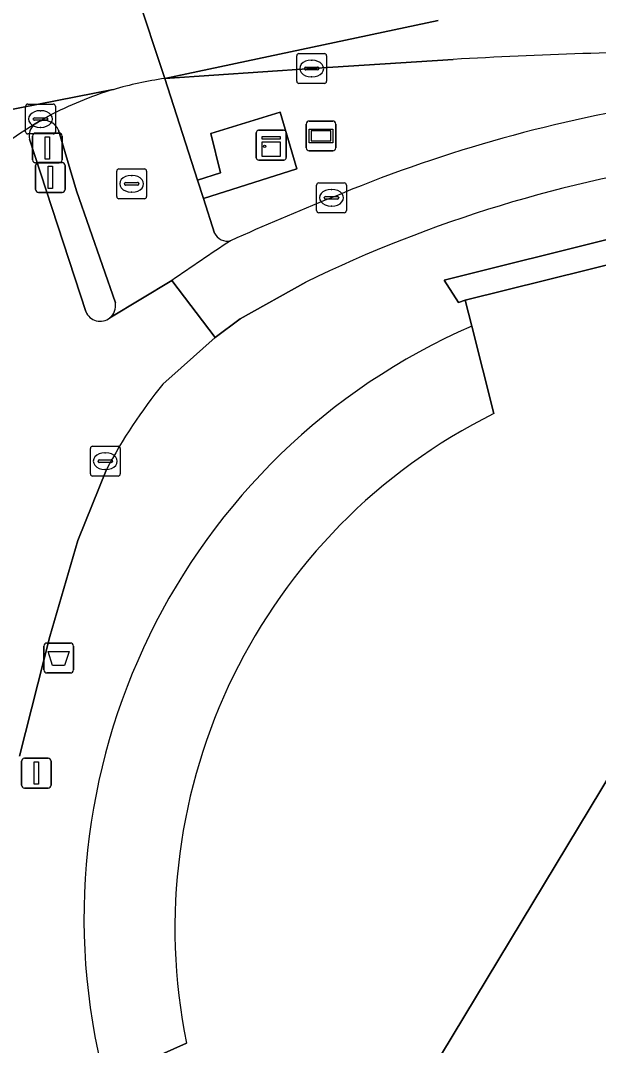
# Model space of a CAD drawing. Extents: x 160856 to 161310, y 384024 to 384878.
# Drawn here: x 160874.49 to 160893.85, y 384810.61 to 384844.97 of the extents above; entities that cross this region are included whole.
import ezdxf

# ---------------------------------------------------------------- set-up
doc = ezdxf.new("R2010")
doc.units = 0
for name, color, linetype in [('IMGEO_Afvalbak', 7, 'Continuous'), ('IMGEO_Drukknoppaal', 7, 'Continuous'), ('IMGEO_Erf', 7, 'Continuous'), ('IMGEO_Fietspad_gesloten', 7, 'Continuous'), ('IMGEO_Kast', 7, 'Continuous'), ('IMGEO_Kolk', 7, 'Continuous'), ('IMGEO_Lichtmast', 7, 'Continuous'), ('IMGEO_Pand', 7, 'Continuous'), ('IMGEO_Pand_overbouw', 7, 'Continuous'), ('IMGEO_Reclamebord', 7, 'Continuous'), ('IMGEO_Rijbaan_lokaal_open', 7, 'Continuous'), ('IMGEO_Rijbaan_regionaal_gesloten', 7, 'Continuous'), ('IMGEO_Rioolput', 7, 'Continuous'), ('IMGEO_Verkeerseiland_gesloten', 7, 'Continuous'), ('IMGEO_Verkeerseiland_groen', 7, 'Continuous'), ('IMGEO_Verkeersregelinstallatiepaal', 7, 'Continuous'), ('IMGEO_Voetpad_open', 7, 'Continuous')]:
    doc.layers.add(name, color=color, linetype=linetype)

msp = doc.modelspace()

# ---------------------------------------------------------------- linework, layer by layer
at = {"layer": 'IMGEO_Afvalbak'}
for p, q in [((160875.366, 384824.102), (160876.156, 384824.102)), ((160876.156, 384824.102), (160875.366, 384824.102)), ((160875.266, 384823.202), (160875.266, 384824.002)), ((160875.266, 384824.002), (160875.266, 384823.202)), ((160876.256, 384824.002), (160876.256, 384823.202)), ((160876.256, 384823.202), (160876.256, 384824.002)), ((160876.156, 384823.102), (160875.366, 384823.102)), ((160875.366, 384823.102), (160876.156, 384823.102))]:
    msp.add_line(p, q, dxfattribs=at)
msp.add_lwpolyline([(160875.409, 384823.816), (160876.113, 384823.816), (160875.964, 384823.346), (160875.558, 384823.346), (160875.409, 384823.816)], dxfattribs=at)
for centre, start, end in [((160875.366, 384824.002), 90, 180), ((160875.366, 384824.002), 90, 180), ((160876.156, 384824.002), 0, 90), ((160876.156, 384824.002), 360, 90), ((160875.366, 384823.202), 180, 270), ((160875.366, 384823.202), 180, 270), ((160876.156, 384823.202), 270, 0), ((160876.156, 384823.202), 270, 0)]:
    msp.add_arc(centre, 0.1, start, end, dxfattribs=at)
at = {"layer": 'IMGEO_Drukknoppaal'}
for p, q in [((160875.09, 384840.207), (160875.88, 384840.207)), ((160875.88, 384840.207), (160875.09, 384840.207)), ((160874.99, 384839.307), (160874.99, 384840.107)), ((160874.99, 384840.107), (160874.99, 384839.307)), ((160875.98, 384840.107), (160875.98, 384839.307)), ((160875.98, 384839.307), (160875.98, 384840.107)), ((160875.88, 384839.207), (160875.09, 384839.207)), ((160875.09, 384839.207), (160875.88, 384839.207))]:
    msp.add_line(p, q, dxfattribs=at)
msp.add_lwpolyline([(160875.41, 384840.082), (160875.56, 384840.082), (160875.56, 384839.332), (160875.41, 384839.332), (160875.41, 384840.082)], dxfattribs=at)
for centre, start, end in [((160875.09, 384840.107), 90, 180), ((160875.09, 384840.107), 90, 180), ((160875.88, 384840.107), 0, 90), ((160875.88, 384840.107), 360, 90), ((160875.09, 384839.307), 180, 270), ((160875.09, 384839.307), 180, 270), ((160875.88, 384839.307), 270, 0), ((160875.88, 384839.307), 270, 0)]:
    msp.add_arc(centre, 0.1, start, end, dxfattribs=at)
at = {"layer": 'IMGEO_Erf'}
msp.add_lwpolyline([(160961.197, 384839.783), (160936.502, 384833.624), (160932.413, 384832.61), (160896.629, 384823.652), (160888.199, 384809.678), (160887.275, 384809.297), (160905.032, 384808.21), (160908.857, 384799.197), (160924.302, 384798.324), (160924.223, 384796.935), (160953.576, 384795.276), (160956.275, 384793.744), (160958.566, 384819.819)], dxfattribs=at)
at = {"layer": 'IMGEO_Fietspad_gesloten'}
for points in [[(160876.675, 384835.215), (160874.782, 384840.989)], [(160879.25, 384832.777), (160879.864, 384833.328), (160881, 384834.347), (160879.553, 384836.254), (160877.477, 384835.001)], [(160879.553, 384836.254), (160881, 384834.347), (160881.846, 384834.966), (160884.042, 384836.198)], [(160874.452, 384820.308), (160875.469, 384824.323), (160876.402, 384827.545), (160877.365, 384829.915)]]:
    msp.add_lwpolyline(points, dxfattribs=at)
for centre, radius, start, end in [((160903.366, 384795.21), 47.548, 99.0624, 112.8505), ((160883.601, 384827.839), 16.162, 122.2647, 140.9298), ((160875.283, 384841.098), 0.513, 127.2129, 192.2347), ((160903.589, 384796.102), 44.607, 98.0079, 115.9896), ((160917.182, 384758.761), 86.514, 111.90812, 114.34163), ((160916.269, 384783.994), 63.869, 122.95813, 125.09056), ((160877.155, 384835.403), 0.515, 201.3689, 308.7504), ((160892.837, 384821.777), 17.481, 141.0049, 152.2549)]:
    msp.add_arc(centre, radius, start, end, dxfattribs=at)
at = {"layer": 'IMGEO_Kast'}
for p, q in [((160882.383, 384840.364), (160882.383, 384841.205)), ((160882.383, 384841.205), (160882.383, 384840.364)), ((160882.458, 384841.289), (160883.299, 384841.289)), ((160883.299, 384841.289), (160882.458, 384841.289)), ((160883.383, 384841.214), (160883.383, 384840.373)), ((160883.383, 384840.373), (160883.383, 384841.214)), ((160883.308, 384840.289), (160882.467, 384840.289)), ((160882.467, 384840.289), (160883.308, 384840.289))]:
    msp.add_line(p, q, dxfattribs=at)
for points in [[(160882.578, 384841.079), (160883.178, 384841.079), (160883.178, 384840.994), (160882.578, 384840.994), (160882.578, 384841.079)], [(160882.578, 384840.904), (160883.178, 384840.904), (160883.178, 384840.415), (160882.578, 384840.415), (160882.578, 384840.904)]]:
    msp.add_lwpolyline(points, dxfattribs=at)
msp.add_circle((160882.662, 384840.753), 0.0377, dxfattribs=at)
for centre, start, end in [((160882.461, 384841.211), 92.4484, 184.2845), ((160882.461, 384841.211), 92.4484, 184.2845), ((160883.305, 384841.211), 2.4484, 94.2845), ((160883.305, 384841.211), 2.4484, 94.2845), ((160882.461, 384840.367), 182.4484, 274.2845), ((160882.461, 384840.367), 182.4484, 274.2845), ((160883.305, 384840.367), 272.4484, 4.2845), ((160883.305, 384840.367), 272.4484, 4.2845)]:
    msp.add_arc(centre, 0.0779, start, end, dxfattribs=at)
at = {"layer": 'IMGEO_Kolk'}
for p, q in [((160883.738, 384842.932), (160883.738, 384843.784)), ((160883.813, 384843.858), (160884.665, 384843.858)), ((160884.226, 384843.638), (160884.251, 384843.638)), ((160884.739, 384843.784), (160884.739, 384842.932)), ((160883.997, 384843.352), (160883.997, 384843.364)), ((160884.435, 384843.315), (160884.037, 384843.315)), ((160884.04, 384843.401), (160884.438, 384843.401)), ((160884.481, 384843.364), (160884.481, 384843.352)), ((160884.249, 384843.078), (160884.224, 384843.078)), ((160884.665, 384842.858), (160883.813, 384842.858)), ((160874.655, 384841.24), (160874.655, 384842.092)), ((160874.73, 384842.166), (160875.582, 384842.166)), ((160875.143, 384841.946), (160875.168, 384841.946)), ((160875.656, 384842.092), (160875.656, 384841.24)), ((160874.914, 384841.66), (160874.914, 384841.672)), ((160875.352, 384841.623), (160874.954, 384841.623)), ((160874.957, 384841.709), (160875.355, 384841.709)), ((160875.398, 384841.672), (160875.398, 384841.66)), ((160875.166, 384841.386), (160875.141, 384841.386)), ((160875.582, 384841.166), (160874.73, 384841.166)), ((160884.476, 384839.527), (160885.328, 384839.527)), ((160884.401, 384838.601), (160884.401, 384839.453)), ((160884.889, 384839.307), (160884.914, 384839.307)), ((160885.402, 384839.453), (160885.402, 384838.601)), ((160884.66, 384839.021), (160884.66, 384839.033)), ((160885.098, 384838.984), (160884.7, 384838.984)), ((160884.703, 384839.07), (160885.101, 384839.07)), ((160885.144, 384839.033), (160885.144, 384839.021)), ((160885.328, 384838.527), (160884.476, 384838.527)), ((160884.912, 384838.747), (160884.887, 384838.747)), ((160876.824, 384829.772), (160876.824, 384830.624)), ((160876.899, 384830.698), (160877.751, 384830.698)), ((160877.825, 384830.624), (160877.825, 384829.772)), ((160877.126, 384830.241), (160877.524, 384830.241)), ((160877.312, 384830.478), (160877.337, 384830.478)), ((160877.083, 384830.192), (160877.083, 384830.204)), ((160877.521, 384830.155), (160877.123, 384830.155)), ((160877.335, 384829.918), (160877.31, 384829.918)), ((160877.567, 384830.204), (160877.567, 384830.192)), ((160877.751, 384829.698), (160876.899, 384829.698))]:
    msp.add_line(p, q, dxfattribs=at)
for points in [[(160883.738, 384842.932), (160883.738, 384843.784)], [(160883.813, 384843.858), (160884.665, 384843.858)], [(160884.739, 384843.784), (160884.739, 384842.932)], [(160884.665, 384842.858), (160883.813, 384842.858)], [(160874.655, 384841.24), (160874.655, 384842.092)], [(160874.73, 384842.166), (160875.582, 384842.166)], [(160875.656, 384842.092), (160875.656, 384841.24)], [(160875.582, 384841.166), (160874.73, 384841.166)], [(160884.476, 384839.527), (160885.328, 384839.527)], [(160884.401, 384838.601), (160884.401, 384839.453)], [(160885.402, 384839.453), (160885.402, 384838.601)], [(160885.328, 384838.527), (160884.476, 384838.527)], [(160876.824, 384829.772), (160876.824, 384830.624)], [(160876.899, 384830.698), (160877.751, 384830.698)], [(160877.825, 384830.624), (160877.825, 384829.772)], [(160877.751, 384829.698), (160876.899, 384829.698)]]:
    msp.add_lwpolyline(points, dxfattribs=at)
for centre, radius, start, end in [((160883.815, 384843.782), 0.0765, 91.552, 178.448), ((160883.815, 384843.782), 0.0765, 91.552, 178.448), ((160884.663, 384843.782), 0.0765, 1.552, 88.448), ((160884.663, 384843.782), 0.0765, 1.552, 88.448), ((160884.037, 384843.361), 0.0403, 85.8775, 175.7526), ((160884.034, 384843.351), 0.0366, 178.938, 274.7102), ((160884.438, 384843.358), 0.043, 264.8664, 352.4533), ((160884.442, 384843.363), 0.0386, 1.7309, 96.639), ((160883.815, 384842.934), 0.0765, 181.552, 268.448), ((160883.815, 384842.934), 0.0765, 181.552, 268.448), ((160884.663, 384842.934), 0.0765, 271.552, 358.448), ((160884.663, 384842.934), 0.0765, 271.552, 358.448), ((160874.732, 384842.09), 0.0765, 91.552, 178.448), ((160874.732, 384842.09), 0.0765, 91.552, 178.448), ((160875.58, 384842.09), 0.0765, 1.552, 88.448), ((160875.58, 384842.09), 0.0765, 1.552, 88.448), ((160874.954, 384841.669), 0.0403, 85.8775, 175.7526), ((160874.951, 384841.659), 0.0366, 178.938, 274.7102), ((160875.355, 384841.666), 0.043, 264.8664, 352.4533), ((160875.359, 384841.671), 0.0386, 1.7309, 96.639), ((160874.732, 384841.242), 0.0765, 181.552, 268.448), ((160874.732, 384841.242), 0.0765, 181.552, 268.448), ((160875.58, 384841.242), 0.0765, 271.552, 358.448), ((160875.58, 384841.242), 0.0765, 271.552, 358.448), ((160884.478, 384839.451), 0.0765, 91.552, 178.448), ((160884.478, 384839.451), 0.0765, 91.552, 178.448), ((160885.326, 384839.451), 0.0765, 1.552, 88.448), ((160885.326, 384839.451), 0.0765, 1.552, 88.448), ((160884.7, 384839.03), 0.0403, 85.8775, 175.7526), ((160884.697, 384839.02), 0.0366, 178.938, 274.7102), ((160885.101, 384839.027), 0.043, 264.8664, 352.4533), ((160885.105, 384839.032), 0.0386, 1.7309, 96.639), ((160884.478, 384838.603), 0.0765, 181.552, 268.448), ((160884.478, 384838.603), 0.0765, 181.552, 268.448), ((160885.326, 384838.603), 0.0765, 271.552, 358.448), ((160885.326, 384838.603), 0.0765, 271.552, 358.448), ((160876.901, 384830.622), 0.0765, 91.552, 178.448), ((160876.901, 384830.622), 0.0765, 91.552, 178.448), ((160877.749, 384830.622), 0.0765, 1.552, 88.448), ((160877.749, 384830.622), 0.0765, 1.552, 88.448), ((160877.123, 384830.201), 0.0403, 85.8775, 175.7526), ((160877.528, 384830.203), 0.0386, 1.7309, 96.639), ((160877.12, 384830.191), 0.0366, 178.938, 274.7102), ((160877.524, 384830.198), 0.043, 264.8664, 352.4533), ((160876.901, 384829.774), 0.0765, 181.552, 268.448), ((160876.901, 384829.774), 0.0765, 181.552, 268.448), ((160877.749, 384829.774), 0.0765, 271.552, 358.448), ((160877.749, 384829.774), 0.0765, 271.552, 358.448)]:
    msp.add_arc(centre, radius, start, end, dxfattribs=at)
for centre, major_axis, ratio, start_param, end_param in [((160884.225, 384843.358), (-0.387, 0.002), 0.722429, 4.712389, 7.853982), ((160884.25, 384843.358), (-0.39, 0.002), 0.717154, 1.570796, 4.712389), ((160875.142, 384841.666), (-0.387, 0.002), 0.722429, 4.712389, 7.853982), ((160875.167, 384841.666), (-0.39, 0.002), 0.717154, 1.570796, 4.712389), ((160884.888, 384839.027), (-0.387, 0.002), 0.722429, 4.712389, 7.853982), ((160884.913, 384839.027), (-0.39, 0.002), 0.717154, 1.570796, 4.712389), ((160877.311, 384830.198), (-0.387, 0.002), 0.722429, 4.712389, 7.853982), ((160877.336, 384830.198), (-0.39, 0.002), 0.717154, 1.570796, 4.712389)]:
    msp.add_ellipse(centre, major_axis=major_axis, ratio=ratio, start_param=start_param, end_param=end_param, dxfattribs=at)
at = {"layer": 'IMGEO_Lichtmast'}
for p, q in [((160874.518, 384819.344), (160874.518, 384820.144)), ((160874.518, 384820.144), (160874.518, 384819.344)), ((160874.618, 384820.244), (160875.408, 384820.244)), ((160875.408, 384820.244), (160874.618, 384820.244)), ((160875.508, 384820.144), (160875.508, 384819.344)), ((160875.508, 384819.344), (160875.508, 384820.144)), ((160875.408, 384819.244), (160874.618, 384819.244)), ((160874.618, 384819.244), (160875.408, 384819.244))]:
    msp.add_line(p, q, dxfattribs=at)
msp.add_lwpolyline([(160874.938, 384820.119), (160875.088, 384820.119), (160875.088, 384819.369), (160874.938, 384819.369), (160874.938, 384820.119)], dxfattribs=at)
for centre, start, end in [((160874.618, 384820.144), 90, 180), ((160874.618, 384820.144), 90, 180), ((160875.408, 384820.144), 0, 90), ((160875.408, 384820.144), 360, 90), ((160874.618, 384819.344), 180, 270), ((160874.618, 384819.344), 180, 270), ((160875.408, 384819.344), 270, 0), ((160875.408, 384819.344), 270, 0)]:
    msp.add_arc(centre, 0.1, start, end, dxfattribs=at)
at = {"layer": 'IMGEO_Pand'}
for points in [[(160932.413, 384832.61), (160931.083, 384837.943), (160929.872, 384842.794), (160926.541, 384844.679), (160921.769, 384843.497), (160921.689, 384843.63), (160912.72, 384841.407), (160913.06, 384840.194), (160908.926, 384839.16), (160908.602, 384840.363), (160889.382, 384835.598), (160889.602, 384834.728), (160890.345, 384831.795)], [(160880.046, 384810.689), (160877.299, 384809.467), (160876.56, 384809.138), (160878.06, 384805.492), (160887.275, 384809.297), (160888.199, 384809.678), (160896.629, 384823.652), (160932.413, 384832.61)]]:
    msp.add_lwpolyline(points, dxfattribs=at)
msp.add_arc((160898.928, 384814.541), 19.271, 116.4483, 191.5302, dxfattribs=at)
at = {"layer": 'IMGEO_Pand_overbouw'}
for points in [[(160890.345, 384831.795), (160889.602, 384834.728)], [(160877.299, 384809.467), (160880.046, 384810.689)]]:
    msp.add_lwpolyline(points, dxfattribs=at)
for centre, radius, start, end in [((160898.285, 384814.873), 21.671, 113.6196, 194.4449), ((160898.928, 384814.541), 19.271, 116.4483, 191.5302)]:
    msp.add_arc(centre, radius, start, end, dxfattribs=at)
at = {"layer": 'IMGEO_Reclamebord'}
for p, q in [((160884.155, 384841.599), (160884.945, 384841.599)), ((160884.945, 384841.599), (160884.155, 384841.599)), ((160884.055, 384840.699), (160884.055, 384841.499)), ((160884.055, 384841.499), (160884.055, 384840.699)), ((160885.045, 384841.499), (160885.045, 384840.699)), ((160885.045, 384840.699), (160885.045, 384841.499)), ((160884.945, 384840.599), (160884.155, 384840.599)), ((160884.155, 384840.599), (160884.945, 384840.599))]:
    msp.add_line(p, q, dxfattribs=at)
for points in [[(160884.156, 384841.331), (160884.944, 384841.331), (160884.944, 384840.867), (160884.156, 384840.867), (160884.156, 384841.331)], [(160884.221, 384841.266), (160884.221, 384840.932), (160884.879, 384840.932), (160884.879, 384841.266), (160884.221, 384841.266)]]:
    msp.add_lwpolyline(points, dxfattribs=at)
for centre, start, end in [((160884.155, 384841.499), 90, 180), ((160884.155, 384841.499), 90, 180), ((160884.945, 384841.499), 0, 90), ((160884.945, 384841.499), 360, 90), ((160884.155, 384840.699), 180, 270), ((160884.155, 384840.699), 180, 270), ((160884.945, 384840.699), 270, 0), ((160884.945, 384840.699), 270, 0)]:
    msp.add_arc(centre, 0.1, start, end, dxfattribs=at)
at = {"layer": 'IMGEO_Rijbaan_lokaal_open'}
msp.add_lwpolyline([(160888.476, 384844.968), (160879.317, 384843.024), (160884.239, 384843.358), (160888.981, 384843.664)], dxfattribs=at)
msp.add_arc((160899.776, 384649.926), 194.039, 90.62352, 93.18907, dxfattribs=at)
at = {"layer": 'IMGEO_Rijbaan_regionaal_gesloten'}
for points in [[(160912.426, 384858.058), (160896.829, 384853.569), (160890.991, 384852.122), (160877.288, 384849.145), (160878.351, 384845.96), (160879.317, 384843.024), (160888.476, 384844.968)], [(160879.317, 384843.024), (160878.351, 384845.96), (160877.288, 384849.145), (160872.902, 384848.21), (160868.218, 384847.236), (160866.232, 384846.852)], [(160877.588, 384842.65), (160860.695, 384839.343)], [(160860.695, 384839.343), (160877.588, 384842.65)], [(160874.973, 384841.506), (160875.087, 384841.572), (160875.418, 384841.757)]]:
    msp.add_lwpolyline(points, dxfattribs=at)
for centre, radius, start, end in [((160880.893, 384831.555), 11.576, 97.8236, 106.5876), ((160880.92, 384831.47), 11.666, 106.5958, 118.1405), ((160883.601, 384827.839), 16.162, 122.2647, 140.9298)]:
    msp.add_arc(centre, radius, start, end, dxfattribs=at)
at = {"layer": 'IMGEO_Rioolput'}
for p, q in [((160877.708, 384839.069), (160877.708, 384839.921)), ((160877.783, 384839.995), (160878.635, 384839.995)), ((160878.709, 384839.921), (160878.709, 384839.069)), ((160877.967, 384839.489), (160877.967, 384839.501)), ((160878.01, 384839.538), (160878.408, 384839.538)), ((160878.196, 384839.775), (160878.221, 384839.775)), ((160878.451, 384839.501), (160878.451, 384839.489)), ((160878.405, 384839.452), (160878.007, 384839.452)), ((160878.219, 384839.215), (160878.194, 384839.215)), ((160878.635, 384838.995), (160877.783, 384838.995))]:
    msp.add_line(p, q, dxfattribs=at)
for points in [[(160877.708, 384839.069), (160877.708, 384839.921)], [(160877.783, 384839.995), (160878.635, 384839.995)], [(160878.709, 384839.921), (160878.709, 384839.069)], [(160878.635, 384838.995), (160877.783, 384838.995)]]:
    msp.add_lwpolyline(points, dxfattribs=at)
for centre, radius, start, end in [((160877.785, 384839.919), 0.0765, 91.552, 178.448), ((160877.785, 384839.919), 0.0765, 91.552, 178.448), ((160878.633, 384839.919), 0.0765, 1.552, 88.448), ((160878.633, 384839.919), 0.0765, 1.552, 88.448), ((160878.007, 384839.498), 0.0403, 85.8775, 175.7526), ((160878.004, 384839.488), 0.0366, 178.938, 274.7102), ((160878.408, 384839.495), 0.043, 264.8664, 352.4533), ((160878.412, 384839.5), 0.0386, 1.7309, 96.639), ((160877.785, 384839.071), 0.0765, 181.552, 268.448), ((160877.785, 384839.071), 0.0765, 181.552, 268.448), ((160878.633, 384839.071), 0.0765, 271.552, 358.448), ((160878.633, 384839.071), 0.0765, 271.552, 358.448)]:
    msp.add_arc(centre, radius, start, end, dxfattribs=at)
for centre, major_axis, ratio, start_param, end_param in [((160878.195, 384839.495), (-0.387, 0.002), 0.722429, 4.712389, 7.853982), ((160878.22, 384839.495), (-0.39, 0.002), 0.717154, 1.570796, 4.712389)]:
    msp.add_ellipse(centre, major_axis=major_axis, ratio=ratio, start_param=start_param, end_param=end_param, dxfattribs=at)
at = {"layer": 'IMGEO_Verkeerseiland_gesloten'}
for points in [[(160875.087, 384841.572), (160874.973, 384841.506)], [(160877.662, 384835.502), (160876.356, 384839.259), (160875.756, 384841.294)], [(160874.782, 384840.989), (160876.675, 384835.215)]]:
    msp.add_lwpolyline(points, dxfattribs=at)
for centre, radius, start, end in [((160875.282, 384841.097), 0.514, 22.5811, 112.2887), ((160875.283, 384841.098), 0.513, 127.2129, 192.2347), ((160877.152, 384835.406), 0.519, 308.7425, 10.723), ((160877.155, 384835.403), 0.515, 201.3689, 308.7504)]:
    msp.add_arc(centre, radius, start, end, dxfattribs=at)
at = {"layer": 'IMGEO_Verkeerseiland_groen'}
msp.add_lwpolyline([(160888.981, 384843.664), (160884.239, 384843.358), (160879.317, 384843.024), (160880.411, 384839.622), (160881.186, 384839.866), (160880.857, 384841.186), (160883.184, 384841.894), (160883.746, 384839.995), (160880.611, 384839), (160880.982, 384837.845)], dxfattribs=at)
for centre, radius, start, end in [((160899.776, 384649.926), 194.039, 90.62352, 93.18907), ((160903.366, 384795.21), 47.548, 99.0624, 112.8505), ((160917.182, 384758.761), 86.514, 111.90812, 114.34163), ((160881.419, 384838.06), 0.487, 206.2157, 282.2753)]:
    msp.add_arc(centre, radius, start, end, dxfattribs=at)
at = {"layer": 'IMGEO_Verkeersregelinstallatiepaal'}
for p, q in [((160874.888, 384840.297), (160874.888, 384841.097)), ((160874.888, 384841.097), (160874.888, 384840.297)), ((160874.988, 384841.197), (160875.778, 384841.197)), ((160875.778, 384841.197), (160874.988, 384841.197)), ((160875.878, 384841.097), (160875.878, 384840.297)), ((160875.878, 384840.297), (160875.878, 384841.097)), ((160875.778, 384840.197), (160874.988, 384840.197)), ((160874.988, 384840.197), (160875.778, 384840.197))]:
    msp.add_line(p, q, dxfattribs=at)
msp.add_lwpolyline([(160875.308, 384841.072), (160875.458, 384841.072), (160875.458, 384840.322), (160875.308, 384840.322), (160875.308, 384841.072)], dxfattribs=at)
for centre, start, end in [((160874.988, 384841.097), 90, 180), ((160874.988, 384841.097), 90, 180), ((160875.778, 384841.097), 0, 90), ((160875.778, 384841.097), 360, 90), ((160874.988, 384840.297), 180, 270), ((160874.988, 384840.297), 180, 270), ((160875.778, 384840.297), 270, 0), ((160875.778, 384840.297), 270, 0)]:
    msp.add_arc(centre, 0.1, start, end, dxfattribs=at)
at = {"layer": 'IMGEO_Voetpad_open'}
for points in [[(160889.382, 384835.598), (160908.602, 384840.363), (160912.72, 384841.407), (160921.689, 384843.63), (160927.59, 384845.102), (160928.672, 384845.37), (160930.127, 384845.653), (160932.636, 384846.362), (160934.872, 384846.924), (160936.557, 384847.335), (160940.701, 384848.385), (160964.114, 384854.203), (160963.917, 384855.031), (160933.394, 384847.435), (160928.998, 384846.338), (160888.676, 384836.263), (160889.152, 384835.522)], [(160880.411, 384839.622), (160880.611, 384839), (160883.746, 384839.995), (160883.184, 384841.894), (160880.857, 384841.186), (160881.186, 384839.866)]]:
    msp.add_lwpolyline(points, close=True, dxfattribs=at)
for points in [[(160890.345, 384831.795), (160889.602, 384834.728), (160889.382, 384835.598), (160889.152, 384835.522), (160888.676, 384836.263), (160928.998, 384846.338), (160933.394, 384847.435), (160963.917, 384855.031)], [(160880.411, 384839.622), (160879.317, 384843.024)], [(160875.418, 384841.757), (160875.087, 384841.572)], [(160875.756, 384841.294), (160876.356, 384839.259), (160877.662, 384835.502)], [(160880.982, 384837.845), (160880.611, 384839), (160880.411, 384839.622)], [(160877.477, 384835.001), (160879.553, 384836.254)], [(160884.042, 384836.198), (160881.846, 384834.966), (160881, 384834.347), (160879.864, 384833.328), (160879.25, 384832.777)], [(160877.365, 384829.915), (160876.402, 384827.545), (160875.469, 384824.323), (160874.452, 384820.308)], [(160874.238, 384808.841), (160876.56, 384809.138), (160877.299, 384809.467), (160880.046, 384810.689)]]:
    msp.add_lwpolyline(points, dxfattribs=at)
for centre, radius, start, end in [((160880.893, 384831.555), 11.576, 97.8236, 106.5876), ((160880.92, 384831.47), 11.666, 106.5958, 118.1405), ((160875.282, 384841.097), 0.514, 22.5811, 112.2887), ((160903.589, 384796.102), 44.607, 98.0079, 115.9896), ((160881.419, 384838.06), 0.487, 206.2157, 282.2753), ((160916.269, 384783.994), 63.869, 122.95813, 125.09056), ((160877.152, 384835.406), 0.519, 308.7425, 10.723), ((160892.837, 384821.777), 17.481, 141.0049, 152.2549), ((160898.928, 384814.541), 19.271, 116.4483, 191.5302)]:
    msp.add_arc(centre, radius, start, end, dxfattribs=at)

doc.saveas('drawing.dxf')
